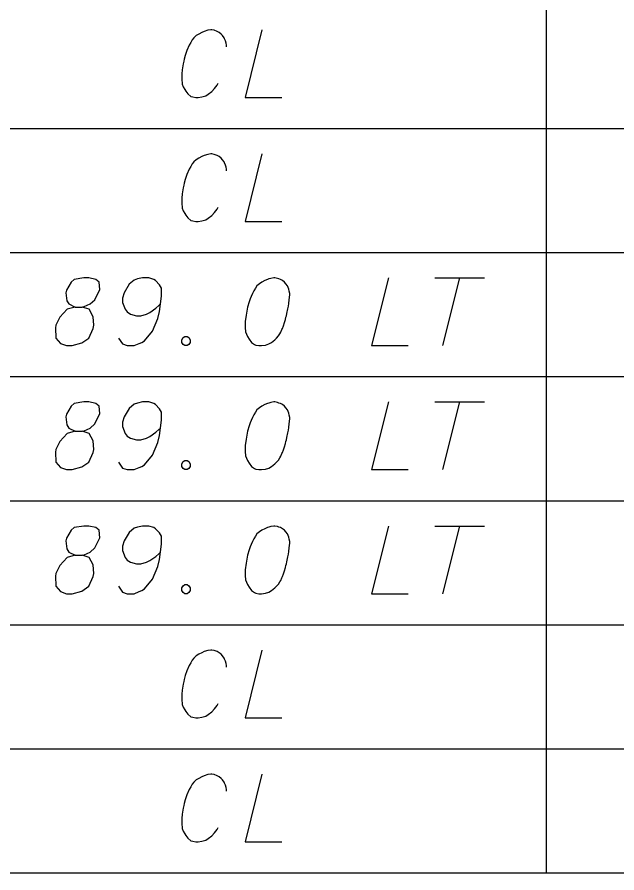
# Model space of a CAD drawing. Extents: x 2074207 to 2076812, y 516372 to 523312.
# Drawn here: x 2076303.1 to 2076345.6, y 520149.2 to 520209.9 of the extents above; entities that cross this region are included whole.
import ezdxf

# ---------------------------------------------------------------- set-up
doc = ezdxf.new("R2010")
doc.units = 0
for name, color, linetype in [('Prop DirtTable_ Soil Test Results - Outline (Major)', 7, 'Continuous'), ('Prop DirtTable_ Soil Test Results - Outline (Minor)', 7, 'Continuous'), ('Prop DirtTable_ Soil Test Results - Tx (Sample Data)', 7, 'Continuous')]:
    doc.layers.add(name, color=color, linetype=linetype)

msp = doc.modelspace()

# ---------------------------------------------------------------- linework, layer by layer
at = {"layer": 'Prop DirtTable_ Soil Test Results - Outline (Major)'}
msp.add_line((2076260.609, 520149.201), (2076811.903, 520149.201), dxfattribs=at)
at = {"layer": 'Prop DirtTable_ Soil Test Results - Outline (Minor)'}
for p, q in [((2076340.594, 520210.801), (2076340.594, 520202.001)), ((2076260.609, 520202.001), (2076811.903, 520202.001)), ((2076260.609, 520202.001), (2076811.903, 520202.001)), ((2076340.594, 520202.001), (2076340.594, 520193.201)), ((2076260.609, 520193.201), (2076811.903, 520193.201)), ((2076260.609, 520193.201), (2076811.903, 520193.201)), ((2076340.594, 520193.201), (2076340.594, 520184.401)), ((2076260.609, 520184.401), (2076811.903, 520184.401)), ((2076260.609, 520184.401), (2076811.903, 520184.401)), ((2076340.594, 520184.401), (2076340.594, 520175.601)), ((2076260.609, 520175.601), (2076811.903, 520175.601)), ((2076260.609, 520175.601), (2076811.903, 520175.601)), ((2076340.594, 520175.601), (2076340.594, 520166.801)), ((2076260.609, 520166.801), (2076811.903, 520166.801)), ((2076260.609, 520166.801), (2076811.903, 520166.801)), ((2076340.594, 520166.801), (2076340.594, 520158.001)), ((2076260.609, 520158.001), (2076811.903, 520158.001)), ((2076260.609, 520158.001), (2076811.903, 520158.001)), ((2076340.594, 520158.001), (2076340.594, 520149.201)), ((2076260.609, 520149.201), (2076811.903, 520149.201))]:
    msp.add_line(p, q, dxfattribs=at)
at = {"layer": 'Prop DirtTable_ Soil Test Results - Tx (Sample Data)'}
for points in [[(2076317.957, 520207.797), (2076317.957, 520207.91), (2076317.921, 520208.062), (2076317.886, 520208.213), (2076317.815, 520208.364), (2076317.78, 520208.44), (2076317.674, 520208.591), (2076317.569, 520208.704), (2076317.427, 520208.817), (2076317.286, 520208.893), (2076317.075, 520208.969), (2076316.898, 520209.006), (2076316.828, 520209.006), (2076316.616, 520208.969), (2076316.369, 520208.893), (2076316.193, 520208.817), (2076315.981, 520208.704), (2076315.805, 520208.591), (2076315.628, 520208.44), (2076315.523, 520208.288), (2076315.417, 520208.099), (2076315.311, 520207.91), (2076315.135, 520207.532), (2076315.029, 520207.192), (2076314.958, 520206.928), (2076314.923, 520206.777), (2076314.888, 520206.588), (2076314.817, 520206.172), (2076314.782, 520205.869), (2076314.782, 520205.529), (2076314.817, 520205.151), (2076314.888, 520204.962), (2076314.993, 520204.773), (2076315.064, 520204.66), (2076315.205, 520204.471), (2076315.417, 520204.282), (2076315.558, 520204.244), (2076315.769, 520204.206), (2076315.911, 520204.206), (2076315.946, 520204.206), (2076316.193, 520204.244), (2076316.475, 520204.32), (2076316.651, 520204.433), (2076316.898, 520204.622), (2076317.11, 520204.849), (2076317.286, 520205.076), (2076317.357, 520205.227)], [(2076320.461, 520209.006), (2076319.262, 520204.206), (2076321.872, 520204.206)], [(2076317.957, 520198.997), (2076317.957, 520199.11), (2076317.921, 520199.262), (2076317.886, 520199.413), (2076317.815, 520199.564), (2076317.78, 520199.64), (2076317.674, 520199.791), (2076317.569, 520199.904), (2076317.427, 520200.017), (2076317.286, 520200.093), (2076317.075, 520200.169), (2076316.898, 520200.206), (2076316.828, 520200.206), (2076316.616, 520200.169), (2076316.369, 520200.093), (2076316.193, 520200.017), (2076315.981, 520199.904), (2076315.805, 520199.791), (2076315.628, 520199.64), (2076315.523, 520199.488), (2076315.417, 520199.299), (2076315.311, 520199.11), (2076315.135, 520198.732), (2076315.029, 520198.392), (2076314.958, 520198.128), (2076314.923, 520197.977), (2076314.888, 520197.788), (2076314.817, 520197.372), (2076314.782, 520197.069), (2076314.782, 520196.729), (2076314.817, 520196.351), (2076314.888, 520196.162), (2076314.993, 520195.973), (2076315.064, 520195.86), (2076315.205, 520195.671), (2076315.417, 520195.482), (2076315.558, 520195.444), (2076315.769, 520195.406), (2076315.911, 520195.406), (2076315.946, 520195.406), (2076316.193, 520195.444), (2076316.475, 520195.52), (2076316.651, 520195.633), (2076316.898, 520195.822), (2076317.11, 520196.049), (2076317.286, 520196.276), (2076317.357, 520196.427)], [(2076320.461, 520200.206), (2076319.262, 520195.406), (2076321.872, 520195.406)], [(2076307.233, 520189.328), (2076307.727, 520189.328), (2076307.868, 520189.365), (2076308.291, 520189.554), (2076308.609, 520189.857), (2076308.961, 520190.575), (2076308.926, 520191.104), (2076308.679, 520191.293), (2076308.185, 520191.406), (2076307.832, 520191.406), (2076307.162, 520191.293), (2076306.951, 520191.104), (2076306.598, 520190.537), (2076306.563, 520190.348), (2076306.633, 520189.781), (2076306.774, 520189.554), (2076307.233, 520189.328), (2076306.668, 520189.177), (2076306.139, 520188.61), (2076305.857, 520188.043), (2076305.822, 520187.854), (2076305.857, 520187.136), (2076306.175, 520186.758), (2076306.598, 520186.606), (2076307.021, 520186.606), (2076307.691, 520186.795), (2076308.185, 520187.136), (2076308.503, 520187.816), (2076308.538, 520188.043), (2076308.503, 520188.647), (2076308.22, 520189.177), (2076307.727, 520189.328)], [(2076310.302, 520187.136), (2076310.584, 520186.72), (2076310.901, 520186.606), (2076311.395, 520186.606), (2076311.748, 520186.758), (2076311.96, 520186.833), (2076312.136, 520186.947), (2076312.7, 520187.627), (2076313.089, 520188.534), (2076313.194, 520189.025), (2076313.335, 520190.121), (2076313.335, 520190.688), (2076313.194, 520190.915), (2076312.912, 520191.217), (2076312.806, 520191.293), (2076312.454, 520191.406), (2076311.995, 520191.406), (2076311.642, 520191.331), (2076311.395, 520191.255), (2076311.043, 520190.953), (2076310.69, 520190.348), (2076310.584, 520189.97), (2076310.584, 520189.668), (2076310.76, 520189.177), (2076310.901, 520188.988), (2076311.148, 520188.836), (2076311.572, 520188.723), (2076311.889, 520188.723), (2076312.277, 520188.836), (2076312.524, 520188.95), (2076312.947, 520189.252), (2076313.159, 520189.441), (2076313.265, 520189.554)], [(2076321.378, 520191.406), (2076321.308, 520191.406), (2076321.096, 520191.369), (2076320.955, 520191.331), (2076320.849, 520191.293), (2076320.673, 520191.217), (2076320.461, 520191.104), (2076320.285, 520190.991), (2076320.108, 520190.84), (2076320.003, 520190.688), (2076319.897, 520190.499), (2076319.791, 520190.31), (2076319.685, 520190.084), (2076319.615, 520189.932), (2076319.544, 520189.706), (2076319.438, 520189.328), (2076319.332, 520188.761), (2076319.262, 520188.307), (2076319.262, 520187.891), (2076319.297, 520187.589), (2076319.438, 520187.249), (2076319.544, 520187.06), (2076319.72, 520186.833), (2076319.932, 520186.682), (2076320.038, 520186.644), (2076320.249, 520186.606), (2076320.426, 520186.606), (2076320.708, 520186.644), (2076320.955, 520186.72), (2076321.131, 520186.833), (2076321.378, 520187.022), (2076321.484, 520187.136), (2076321.625, 520187.287), (2076321.731, 520187.438), (2076321.802, 520187.551), (2076321.872, 520187.74), (2076321.907, 520187.816), (2076321.978, 520188.005), (2076322.049, 520188.232), (2076322.119, 520188.458), (2076322.154, 520188.61), (2076322.19, 520188.723), (2076322.225, 520188.874), (2076322.295, 520189.214), (2076322.331, 520189.403), (2076322.366, 520189.592), (2076322.401, 520189.857), (2076322.437, 520190.197), (2076322.437, 520190.31), (2076322.401, 520190.462), (2076322.366, 520190.613), (2076322.26, 520190.84), (2076322.154, 520190.991), (2076322.049, 520191.104), (2076321.907, 520191.217), (2076321.766, 520191.293), (2076321.66, 520191.331), (2076321.555, 520191.369), (2076321.378, 520191.406)], [(2076329.421, 520191.406), (2076328.222, 520186.606), (2076330.832, 520186.606)], [(2076332.702, 520191.406), (2076336.229, 520191.406)], [(2076334.466, 520191.406), (2076333.266, 520186.606)], [(2076314.993, 520187.249), (2076315.17, 520187.249), (2076315.276, 520187.173), (2076315.381, 520187.022), (2076315.381, 520186.833), (2076315.276, 520186.682), (2076315.17, 520186.606), (2076314.993, 520186.606), (2076314.888, 520186.682), (2076314.782, 520186.833), (2076314.782, 520187.022), (2076314.888, 520187.173), (2076314.993, 520187.249)], [(2076307.233, 520180.528), (2076307.727, 520180.528), (2076307.868, 520180.565), (2076308.291, 520180.754), (2076308.609, 520181.057), (2076308.961, 520181.775), (2076308.926, 520182.304), (2076308.679, 520182.493), (2076308.185, 520182.606), (2076307.832, 520182.606), (2076307.162, 520182.493), (2076306.951, 520182.304), (2076306.598, 520181.737), (2076306.563, 520181.548), (2076306.633, 520180.981), (2076306.774, 520180.754), (2076307.233, 520180.528), (2076306.668, 520180.377), (2076306.139, 520179.81), (2076305.857, 520179.243), (2076305.822, 520179.054), (2076305.857, 520178.336), (2076306.175, 520177.958), (2076306.598, 520177.806), (2076307.021, 520177.806), (2076307.691, 520177.995), (2076308.185, 520178.336), (2076308.503, 520179.016), (2076308.538, 520179.243), (2076308.503, 520179.847), (2076308.22, 520180.377), (2076307.727, 520180.528)], [(2076310.302, 520178.336), (2076310.584, 520177.92), (2076310.901, 520177.806), (2076311.395, 520177.806), (2076311.748, 520177.958), (2076311.96, 520178.033), (2076312.136, 520178.147), (2076312.7, 520178.827), (2076313.089, 520179.734), (2076313.194, 520180.225), (2076313.335, 520181.321), (2076313.335, 520181.888), (2076313.194, 520182.115), (2076312.912, 520182.417), (2076312.806, 520182.493), (2076312.454, 520182.606), (2076311.995, 520182.606), (2076311.642, 520182.531), (2076311.395, 520182.455), (2076311.043, 520182.153), (2076310.69, 520181.548), (2076310.584, 520181.17), (2076310.584, 520180.868), (2076310.76, 520180.377), (2076310.901, 520180.188), (2076311.148, 520180.036), (2076311.572, 520179.923), (2076311.889, 520179.923), (2076312.277, 520180.036), (2076312.524, 520180.15), (2076312.947, 520180.452), (2076313.159, 520180.641), (2076313.265, 520180.754)], [(2076321.378, 520182.606), (2076321.308, 520182.606), (2076321.096, 520182.569), (2076320.955, 520182.531), (2076320.849, 520182.493), (2076320.673, 520182.417), (2076320.461, 520182.304), (2076320.285, 520182.191), (2076320.108, 520182.04), (2076320.003, 520181.888), (2076319.897, 520181.699), (2076319.791, 520181.51), (2076319.685, 520181.284), (2076319.615, 520181.132), (2076319.544, 520180.906), (2076319.438, 520180.528), (2076319.332, 520179.961), (2076319.262, 520179.507), (2076319.262, 520179.091), (2076319.297, 520178.789), (2076319.438, 520178.449), (2076319.544, 520178.26), (2076319.72, 520178.033), (2076319.932, 520177.882), (2076320.038, 520177.844), (2076320.249, 520177.806), (2076320.426, 520177.806), (2076320.708, 520177.844), (2076320.955, 520177.92), (2076321.131, 520178.033), (2076321.378, 520178.222), (2076321.484, 520178.336), (2076321.625, 520178.487), (2076321.731, 520178.638), (2076321.802, 520178.751), (2076321.872, 520178.94), (2076321.907, 520179.016), (2076321.978, 520179.205), (2076322.049, 520179.432), (2076322.119, 520179.658), (2076322.154, 520179.81), (2076322.19, 520179.923), (2076322.225, 520180.074), (2076322.295, 520180.414), (2076322.331, 520180.603), (2076322.366, 520180.792), (2076322.401, 520181.057), (2076322.437, 520181.397), (2076322.437, 520181.51), (2076322.401, 520181.662), (2076322.366, 520181.813), (2076322.26, 520182.04), (2076322.154, 520182.191), (2076322.049, 520182.304), (2076321.907, 520182.417), (2076321.766, 520182.493), (2076321.66, 520182.531), (2076321.555, 520182.569), (2076321.378, 520182.606)], [(2076329.421, 520182.606), (2076328.222, 520177.806), (2076330.832, 520177.806)], [(2076332.702, 520182.606), (2076336.229, 520182.606)], [(2076334.466, 520182.606), (2076333.266, 520177.806)], [(2076314.993, 520178.449), (2076315.17, 520178.449), (2076315.276, 520178.373), (2076315.381, 520178.222), (2076315.381, 520178.033), (2076315.276, 520177.882), (2076315.17, 520177.806), (2076314.993, 520177.806), (2076314.888, 520177.882), (2076314.782, 520178.033), (2076314.782, 520178.222), (2076314.888, 520178.373), (2076314.993, 520178.449)], [(2076307.233, 520171.728), (2076307.727, 520171.728), (2076307.868, 520171.765), (2076308.291, 520171.954), (2076308.609, 520172.257), (2076308.961, 520172.975), (2076308.926, 520173.504), (2076308.679, 520173.693), (2076308.185, 520173.806), (2076307.832, 520173.806), (2076307.162, 520173.693), (2076306.951, 520173.504), (2076306.598, 520172.937), (2076306.563, 520172.748), (2076306.633, 520172.181), (2076306.774, 520171.954), (2076307.233, 520171.728), (2076306.668, 520171.577), (2076306.139, 520171.01), (2076305.857, 520170.443), (2076305.822, 520170.254), (2076305.857, 520169.536), (2076306.175, 520169.158), (2076306.598, 520169.006), (2076307.021, 520169.006), (2076307.691, 520169.195), (2076308.185, 520169.536), (2076308.503, 520170.216), (2076308.538, 520170.443), (2076308.503, 520171.047), (2076308.22, 520171.577), (2076307.727, 520171.728)], [(2076310.302, 520169.536), (2076310.584, 520169.12), (2076310.901, 520169.006), (2076311.395, 520169.006), (2076311.748, 520169.158), (2076311.96, 520169.233), (2076312.136, 520169.347), (2076312.7, 520170.027), (2076313.089, 520170.934), (2076313.194, 520171.425), (2076313.335, 520172.521), (2076313.335, 520173.088), (2076313.194, 520173.315), (2076312.912, 520173.617), (2076312.806, 520173.693), (2076312.454, 520173.806), (2076311.995, 520173.806), (2076311.642, 520173.731), (2076311.395, 520173.655), (2076311.043, 520173.353), (2076310.69, 520172.748), (2076310.584, 520172.37), (2076310.584, 520172.068), (2076310.76, 520171.577), (2076310.901, 520171.388), (2076311.148, 520171.236), (2076311.572, 520171.123), (2076311.889, 520171.123), (2076312.277, 520171.236), (2076312.524, 520171.35), (2076312.947, 520171.652), (2076313.159, 520171.841), (2076313.265, 520171.954)], [(2076321.378, 520173.806), (2076321.308, 520173.806), (2076321.096, 520173.769), (2076320.955, 520173.731), (2076320.849, 520173.693), (2076320.673, 520173.617), (2076320.461, 520173.504), (2076320.285, 520173.391), (2076320.108, 520173.24), (2076320.003, 520173.088), (2076319.897, 520172.899), (2076319.791, 520172.71), (2076319.685, 520172.484), (2076319.615, 520172.332), (2076319.544, 520172.106), (2076319.438, 520171.728), (2076319.332, 520171.161), (2076319.262, 520170.707), (2076319.262, 520170.291), (2076319.297, 520169.989), (2076319.438, 520169.649), (2076319.544, 520169.46), (2076319.72, 520169.233), (2076319.932, 520169.082), (2076320.038, 520169.044), (2076320.249, 520169.006), (2076320.426, 520169.006), (2076320.708, 520169.044), (2076320.955, 520169.12), (2076321.131, 520169.233), (2076321.378, 520169.422), (2076321.484, 520169.536), (2076321.625, 520169.687), (2076321.731, 520169.838), (2076321.802, 520169.951), (2076321.872, 520170.14), (2076321.907, 520170.216), (2076321.978, 520170.405), (2076322.049, 520170.632), (2076322.119, 520170.858), (2076322.154, 520171.01), (2076322.19, 520171.123), (2076322.225, 520171.274), (2076322.295, 520171.614), (2076322.331, 520171.803), (2076322.366, 520171.992), (2076322.401, 520172.257), (2076322.437, 520172.597), (2076322.437, 520172.71), (2076322.401, 520172.862), (2076322.366, 520173.013), (2076322.26, 520173.24), (2076322.154, 520173.391), (2076322.049, 520173.504), (2076321.907, 520173.617), (2076321.766, 520173.693), (2076321.66, 520173.731), (2076321.555, 520173.769), (2076321.378, 520173.806)], [(2076329.421, 520173.806), (2076328.222, 520169.006), (2076330.832, 520169.006)], [(2076332.702, 520173.806), (2076336.229, 520173.806)], [(2076334.466, 520173.806), (2076333.266, 520169.006)], [(2076314.993, 520169.649), (2076315.17, 520169.649), (2076315.276, 520169.573), (2076315.381, 520169.422), (2076315.381, 520169.233), (2076315.276, 520169.082), (2076315.17, 520169.006), (2076314.993, 520169.006), (2076314.888, 520169.082), (2076314.782, 520169.233), (2076314.782, 520169.422), (2076314.888, 520169.573), (2076314.993, 520169.649)], [(2076317.957, 520163.797), (2076317.957, 520163.91), (2076317.921, 520164.062), (2076317.886, 520164.213), (2076317.815, 520164.364), (2076317.78, 520164.44), (2076317.674, 520164.591), (2076317.569, 520164.704), (2076317.427, 520164.817), (2076317.286, 520164.893), (2076317.075, 520164.969), (2076316.898, 520165.006), (2076316.828, 520165.006), (2076316.616, 520164.969), (2076316.369, 520164.893), (2076316.193, 520164.817), (2076315.981, 520164.704), (2076315.805, 520164.591), (2076315.628, 520164.44), (2076315.523, 520164.288), (2076315.417, 520164.099), (2076315.311, 520163.91), (2076315.135, 520163.532), (2076315.029, 520163.192), (2076314.958, 520162.928), (2076314.923, 520162.777), (2076314.888, 520162.588), (2076314.817, 520162.172), (2076314.782, 520161.869), (2076314.782, 520161.529), (2076314.817, 520161.151), (2076314.888, 520160.962), (2076314.993, 520160.773), (2076315.064, 520160.66), (2076315.205, 520160.471), (2076315.417, 520160.282), (2076315.558, 520160.244), (2076315.769, 520160.206), (2076315.911, 520160.206), (2076315.946, 520160.206), (2076316.193, 520160.244), (2076316.475, 520160.32), (2076316.651, 520160.433), (2076316.898, 520160.622), (2076317.11, 520160.849), (2076317.286, 520161.076), (2076317.357, 520161.227)], [(2076320.461, 520165.006), (2076319.262, 520160.206), (2076321.872, 520160.206)], [(2076317.957, 520154.997), (2076317.957, 520155.11), (2076317.921, 520155.262), (2076317.886, 520155.413), (2076317.815, 520155.564), (2076317.78, 520155.64), (2076317.674, 520155.791), (2076317.569, 520155.904), (2076317.427, 520156.017), (2076317.286, 520156.093), (2076317.075, 520156.169), (2076316.898, 520156.206), (2076316.828, 520156.206), (2076316.616, 520156.169), (2076316.369, 520156.093), (2076316.193, 520156.017), (2076315.981, 520155.904), (2076315.805, 520155.791), (2076315.628, 520155.64), (2076315.523, 520155.488), (2076315.417, 520155.299), (2076315.311, 520155.11), (2076315.135, 520154.732), (2076315.029, 520154.392), (2076314.958, 520154.128), (2076314.923, 520153.977), (2076314.888, 520153.788), (2076314.817, 520153.372), (2076314.782, 520153.069), (2076314.782, 520152.729), (2076314.817, 520152.351), (2076314.888, 520152.162), (2076314.993, 520151.973), (2076315.064, 520151.86), (2076315.205, 520151.671), (2076315.417, 520151.482), (2076315.558, 520151.444), (2076315.769, 520151.406), (2076315.911, 520151.406), (2076315.946, 520151.406), (2076316.193, 520151.444), (2076316.475, 520151.52), (2076316.651, 520151.633), (2076316.898, 520151.822), (2076317.11, 520152.049), (2076317.286, 520152.276), (2076317.357, 520152.427)], [(2076320.461, 520156.206), (2076319.262, 520151.406), (2076321.872, 520151.406)]]:
    msp.add_lwpolyline(points, dxfattribs=at)

doc.saveas('drawing.dxf')
